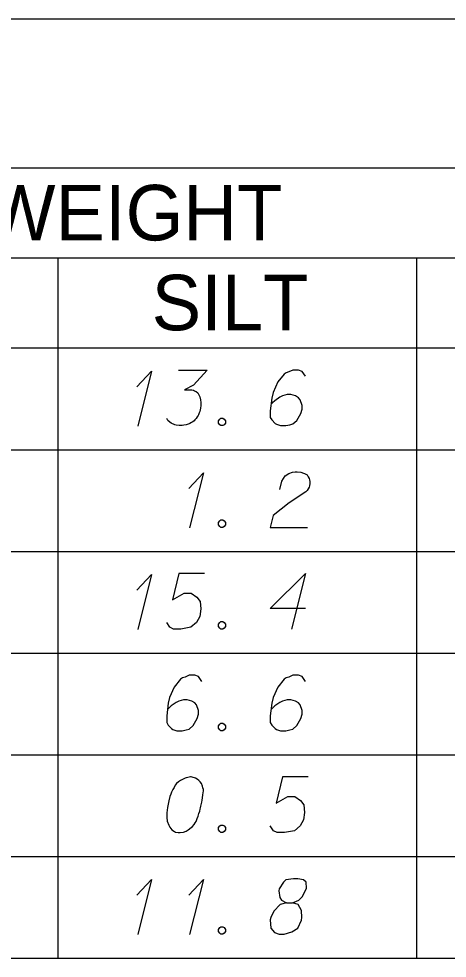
# Model space of a CAD drawing. Extents: x 2074207 to 2076812, y 516372 to 523312.
# Drawn here: x 2076584.7 to 2076621.8, y 517707.2 to 517788.5 of the extents above; entities that cross this region are included whole.
import ezdxf

# ---------------------------------------------------------------- set-up
doc = ezdxf.new("R2010")
doc.units = 0
for name, color, linetype in [('Prop DirtTable_ Soil Test Results - Outline (Major)', 7, 'Continuous'), ('Prop DirtTable_ Soil Test Results - Outline (Minor)', 7, 'Continuous'), ('Prop DirtTable_ Soil Test Results - Tx (Header - Small)', 7, 'Continuous'), ('Prop DirtTable_ Soil Test Results - Tx (Sample Data)', 7, 'Continuous')]:
    doc.layers.add(name, color=color, linetype=linetype)

msp = doc.modelspace()

# ---------------------------------------------------------------- linework, layer by layer
at = {"layer": 'Prop DirtTable_ Soil Test Results - Outline (Major)'}
for p, q in [((2076260.609, 517788.499), (2076811.903, 517788.499)), ((2076260.609, 517760.014), (2076811.903, 517760.014)), ((2076260.609, 517760.014), (2076811.903, 517760.014)), ((2076260.609, 517707.214), (2076811.903, 517707.214))]:
    msp.add_line(p, q, dxfattribs=at)
at = {"layer": 'Prop DirtTable_ Soil Test Results - Outline (Minor)'}
for p, q in [((2076260.609, 517775.614), (2076811.903, 517775.614)), ((2076526.074, 517767.814), (2076731.93, 517767.814)), ((2076588.114, 517767.814), (2076588.114, 517751.214)), ((2076619.134, 517751.214), (2076619.134, 517767.814)), ((2076260.609, 517751.214), (2076811.903, 517751.214)), ((2076260.609, 517751.214), (2076811.903, 517751.214)), ((2076588.114, 517751.214), (2076588.114, 517742.414)), ((2076619.134, 517742.414), (2076619.134, 517751.214)), ((2076260.609, 517742.414), (2076811.903, 517742.414)), ((2076260.609, 517742.414), (2076811.903, 517742.414)), ((2076588.114, 517742.414), (2076588.114, 517733.614)), ((2076619.134, 517733.614), (2076619.134, 517742.414)), ((2076260.609, 517733.614), (2076811.903, 517733.614)), ((2076260.609, 517733.614), (2076811.903, 517733.614)), ((2076588.114, 517733.614), (2076588.114, 517724.814)), ((2076619.134, 517724.814), (2076619.134, 517733.614)), ((2076260.609, 517724.814), (2076811.903, 517724.814)), ((2076260.609, 517724.814), (2076811.903, 517724.814)), ((2076588.114, 517724.814), (2076588.114, 517716.014)), ((2076619.134, 517716.014), (2076619.134, 517724.814)), ((2076260.609, 517716.014), (2076811.903, 517716.014)), ((2076260.609, 517716.014), (2076811.903, 517716.014)), ((2076588.114, 517716.014), (2076588.114, 517707.214)), ((2076619.134, 517707.214), (2076619.134, 517716.014)), ((2076260.609, 517707.214), (2076811.903, 517707.214))]:
    msp.add_line(p, q, dxfattribs=at)
at = {"layer": 'Prop DirtTable_ Soil Test Results - Tx (Sample Data)'}
for points in [[(2076594.94, 517756.659), (2076596.21, 517758.02), (2076595.011, 517753.258)], [(2076598.539, 517758.095), (2076601.008, 517758.095), (2076599.844, 517756.81), (2076599.068, 517756.395), (2076599.703, 517756.395), (2076599.844, 517756.357), (2076599.914, 517756.319), (2076599.985, 517756.281), (2076600.055, 517756.243), (2076600.197, 517756.13), (2076600.267, 517756.017), (2076600.338, 517755.903), (2076600.373, 517755.79), (2076600.443, 517755.525), (2076600.479, 517755.298), (2076600.479, 517755.185), (2076600.479, 517755.034), (2076600.443, 517754.807), (2076600.408, 517754.656), (2076600.373, 517754.505), (2076600.338, 517754.391), (2076600.302, 517754.316), (2076600.267, 517754.24), (2076600.232, 517754.165), (2076600.161, 517754.051), (2076600.055, 517753.9), (2076599.95, 517753.787), (2076599.879, 517753.711), (2076599.773, 517753.635), (2076599.667, 517753.56), (2076599.526, 517753.484), (2076599.456, 517753.446), (2076599.209, 517753.371), (2076598.997, 517753.333), (2076598.856, 517753.295), (2076598.609, 517753.295), (2076598.327, 517753.333), (2076598.221, 517753.371), (2076598.115, 517753.409), (2076598.009, 517753.446), (2076597.904, 517753.522), (2076597.798, 517753.598), (2076597.621, 517753.749), (2076597.516, 517753.9)], [(2076609.509, 517757.566), (2076609.227, 517757.982), (2076608.91, 517758.095), (2076608.416, 517758.095), (2076608.063, 517757.944), (2076607.851, 517757.869), (2076607.675, 517757.755), (2076607.111, 517757.075), (2076606.723, 517756.168), (2076606.617, 517755.676), (2076606.476, 517754.58), (2076606.476, 517754.013), (2076606.617, 517753.787), (2076606.899, 517753.484), (2076607.005, 517753.409), (2076607.358, 517753.295), (2076607.816, 517753.295), (2076608.169, 517753.371), (2076608.416, 517753.446), (2076608.769, 517753.749), (2076609.121, 517754.354), (2076609.227, 517754.732), (2076609.227, 517755.034), (2076609.051, 517755.525), (2076608.91, 517755.714), (2076608.663, 517755.865), (2076608.239, 517755.979), (2076607.922, 517755.979), (2076607.534, 517755.865), (2076607.287, 517755.752), (2076606.864, 517755.45), (2076606.652, 517755.261), (2076606.546, 517755.147)], [(2076602.207, 517753.938), (2076602.384, 517753.938), (2076602.489, 517753.862), (2076602.595, 517753.711), (2076602.595, 517753.522), (2076602.489, 517753.371), (2076602.384, 517753.295), (2076602.207, 517753.295), (2076602.101, 517753.371), (2076601.996, 517753.522), (2076601.996, 517753.711), (2076602.101, 517753.862), (2076602.207, 517753.938)], [(2076599.42, 517747.859), (2076600.69, 517749.22), (2076599.491, 517744.458)], [(2076607.287, 517747.783), (2076607.463, 517748.502), (2076607.746, 517748.955), (2076608.063, 517749.144), (2076608.38, 517749.258), (2076608.627, 517749.295), (2076608.804, 517749.295), (2076609.121, 517749.258), (2076609.333, 517749.182), (2076609.439, 517749.144), (2076609.65, 517749.031), (2076609.756, 517748.88), (2076609.827, 517748.728), (2076609.862, 517748.615), (2076609.897, 517748.464), (2076609.897, 517748.275), (2076609.862, 517748.086), (2076609.827, 517747.972), (2076609.756, 517747.821), (2076609.65, 517747.67), (2076609.545, 517747.557), (2076608.098, 517746.612), (2076606.723, 517745.516), (2076606.476, 517744.495), (2076609.686, 517744.495)], [(2076602.207, 517745.138), (2076602.384, 517745.138), (2076602.489, 517745.062), (2076602.595, 517744.911), (2076602.595, 517744.722), (2076602.489, 517744.571), (2076602.384, 517744.495), (2076602.207, 517744.495), (2076602.101, 517744.571), (2076601.996, 517744.722), (2076601.996, 517744.911), (2076602.101, 517745.062), (2076602.207, 517745.138)], [(2076594.94, 517739.059), (2076596.21, 517740.42), (2076595.011, 517735.658)], [(2076600.796, 517740.495), (2076598.574, 517740.495), (2076598.009, 517738.228), (2076599.032, 517738.795), (2076599.632, 517738.795), (2076600.126, 517738.454), (2076600.408, 517738.076), (2076600.479, 517737.434), (2076600.373, 517736.791), (2076600.091, 517736.262), (2076599.597, 517735.846), (2076598.75, 517735.695), (2076598.115, 517735.695), (2076597.798, 517735.846), (2076597.516, 517736.262)], [(2076609.509, 517737.472), (2076606.476, 517737.472), (2076609.509, 517740.495), (2076608.31, 517735.695)], [(2076602.207, 517736.338), (2076602.384, 517736.338), (2076602.489, 517736.262), (2076602.595, 517736.111), (2076602.595, 517735.922), (2076602.489, 517735.771), (2076602.384, 517735.695), (2076602.207, 517735.695), (2076602.101, 517735.771), (2076601.996, 517735.922), (2076601.996, 517736.111), (2076602.101, 517736.262), (2076602.207, 517736.338)], [(2076600.549, 517731.166), (2076600.267, 517731.582), (2076599.95, 517731.695), (2076599.456, 517731.695), (2076599.103, 517731.544), (2076598.891, 517731.469), (2076598.715, 517731.355), (2076598.151, 517730.675), (2076597.763, 517729.768), (2076597.657, 517729.276), (2076597.516, 517728.18), (2076597.516, 517727.613), (2076597.657, 517727.387), (2076597.939, 517727.084), (2076598.045, 517727.009), (2076598.398, 517726.895), (2076598.856, 517726.895), (2076599.209, 517726.971), (2076599.456, 517727.046), (2076599.809, 517727.349), (2076600.161, 517727.954), (2076600.267, 517728.332), (2076600.267, 517728.634), (2076600.091, 517729.125), (2076599.95, 517729.314), (2076599.703, 517729.465), (2076599.279, 517729.579), (2076598.962, 517729.579), (2076598.574, 517729.465), (2076598.327, 517729.352), (2076597.904, 517729.05), (2076597.692, 517728.861), (2076597.586, 517728.747)], [(2076609.509, 517731.166), (2076609.227, 517731.582), (2076608.91, 517731.695), (2076608.416, 517731.695), (2076608.063, 517731.544), (2076607.851, 517731.469), (2076607.675, 517731.355), (2076607.111, 517730.675), (2076606.723, 517729.768), (2076606.617, 517729.276), (2076606.476, 517728.18), (2076606.476, 517727.613), (2076606.617, 517727.387), (2076606.899, 517727.084), (2076607.005, 517727.009), (2076607.358, 517726.895), (2076607.816, 517726.895), (2076608.169, 517726.971), (2076608.416, 517727.046), (2076608.769, 517727.349), (2076609.121, 517727.954), (2076609.227, 517728.332), (2076609.227, 517728.634), (2076609.051, 517729.125), (2076608.91, 517729.314), (2076608.663, 517729.465), (2076608.239, 517729.579), (2076607.922, 517729.579), (2076607.534, 517729.465), (2076607.287, 517729.352), (2076606.864, 517729.05), (2076606.652, 517728.861), (2076606.546, 517728.747)], [(2076602.207, 517727.538), (2076602.384, 517727.538), (2076602.489, 517727.462), (2076602.595, 517727.311), (2076602.595, 517727.122), (2076602.489, 517726.971), (2076602.384, 517726.895), (2076602.207, 517726.895), (2076602.101, 517726.971), (2076601.996, 517727.122), (2076601.996, 517727.311), (2076602.101, 517727.462), (2076602.207, 517727.538)], [(2076599.632, 517722.895), (2076599.562, 517722.895), (2076599.35, 517722.858), (2076599.209, 517722.82), (2076599.103, 517722.782), (2076598.927, 517722.706), (2076598.715, 517722.593), (2076598.539, 517722.48), (2076598.362, 517722.328), (2076598.256, 517722.177), (2076598.151, 517721.988), (2076598.045, 517721.799), (2076597.939, 517721.572), (2076597.868, 517721.421), (2076597.798, 517721.195), (2076597.692, 517720.817), (2076597.586, 517720.25), (2076597.516, 517719.796), (2076597.516, 517719.38), (2076597.551, 517719.078), (2076597.692, 517718.738), (2076597.798, 517718.549), (2076597.974, 517718.322), (2076598.186, 517718.171), (2076598.292, 517718.133), (2076598.503, 517718.095), (2076598.68, 517718.095), (2076598.962, 517718.133), (2076599.209, 517718.209), (2076599.385, 517718.322), (2076599.632, 517718.511), (2076599.738, 517718.624), (2076599.879, 517718.776), (2076599.985, 517718.927), (2076600.055, 517719.04), (2076600.126, 517719.229), (2076600.161, 517719.305), (2076600.232, 517719.494), (2076600.302, 517719.721), (2076600.373, 517719.947), (2076600.408, 517720.098), (2076600.443, 517720.212), (2076600.479, 517720.363), (2076600.549, 517720.703), (2076600.585, 517720.892), (2076600.62, 517721.081), (2076600.655, 517721.346), (2076600.69, 517721.686), (2076600.69, 517721.799), (2076600.655, 517721.95), (2076600.62, 517722.102), (2076600.514, 517722.328), (2076600.408, 517722.48), (2076600.302, 517722.593), (2076600.161, 517722.706), (2076600.02, 517722.782), (2076599.914, 517722.82), (2076599.809, 517722.858), (2076599.632, 517722.895)], [(2076609.756, 517722.895), (2076607.534, 517722.895), (2076606.969, 517720.628), (2076607.992, 517721.195), (2076608.592, 517721.195), (2076609.086, 517720.854), (2076609.368, 517720.476), (2076609.439, 517719.834), (2076609.333, 517719.191), (2076609.051, 517718.662), (2076608.557, 517718.246), (2076607.71, 517718.095), (2076607.075, 517718.095), (2076606.758, 517718.246), (2076606.476, 517718.662)], [(2076602.207, 517718.738), (2076602.384, 517718.738), (2076602.489, 517718.662), (2076602.595, 517718.511), (2076602.595, 517718.322), (2076602.489, 517718.171), (2076602.384, 517718.095), (2076602.207, 517718.095), (2076602.101, 517718.171), (2076601.996, 517718.322), (2076601.996, 517718.511), (2076602.101, 517718.662), (2076602.207, 517718.738)], [(2076594.94, 517712.659), (2076596.21, 517714.02), (2076595.011, 517709.258)], [(2076599.42, 517712.659), (2076600.69, 517714.02), (2076599.491, 517709.258)], [(2076607.887, 517712.017), (2076608.38, 517712.017), (2076608.522, 517712.054), (2076608.945, 517712.243), (2076609.262, 517712.546), (2076609.615, 517713.264), (2076609.58, 517713.793), (2076609.333, 517713.982), (2076608.839, 517714.095), (2076608.486, 517714.095), (2076607.816, 517713.982), (2076607.604, 517713.793), (2076607.252, 517713.226), (2076607.216, 517713.037), (2076607.287, 517712.47), (2076607.428, 517712.243), (2076607.887, 517712.017), (2076607.322, 517711.865), (2076606.793, 517711.298), (2076606.511, 517710.732), (2076606.476, 517710.543), (2076606.511, 517709.824), (2076606.828, 517709.446), (2076607.252, 517709.295), (2076607.675, 517709.295), (2076608.345, 517709.484), (2076608.839, 517709.824), (2076609.157, 517710.505), (2076609.192, 517710.732), (2076609.157, 517711.336), (2076608.874, 517711.865), (2076608.38, 517712.017)], [(2076602.207, 517709.938), (2076602.384, 517709.938), (2076602.489, 517709.862), (2076602.595, 517709.711), (2076602.595, 517709.522), (2076602.489, 517709.371), (2076602.384, 517709.295), (2076602.207, 517709.295), (2076602.101, 517709.371), (2076601.996, 517709.522), (2076601.996, 517709.711), (2076602.101, 517709.862), (2076602.207, 517709.938)]]:
    msp.add_lwpolyline(points, dxfattribs=at)

# ---------------------------------------------------------------- texts
at = {"layer": 'Prop DirtTable_ Soil Test Results - Tx (Header - Small)'}
for s, height, p in [('% BY WEIGHT', 4.79998, (2076564.009, 517769.324)), ('SILT', 4.8, (2076596.215, 517761.549))]:
    msp.add_text(s, height=height, dxfattribs=at).set_placement(p)

doc.saveas('drawing.dxf')
